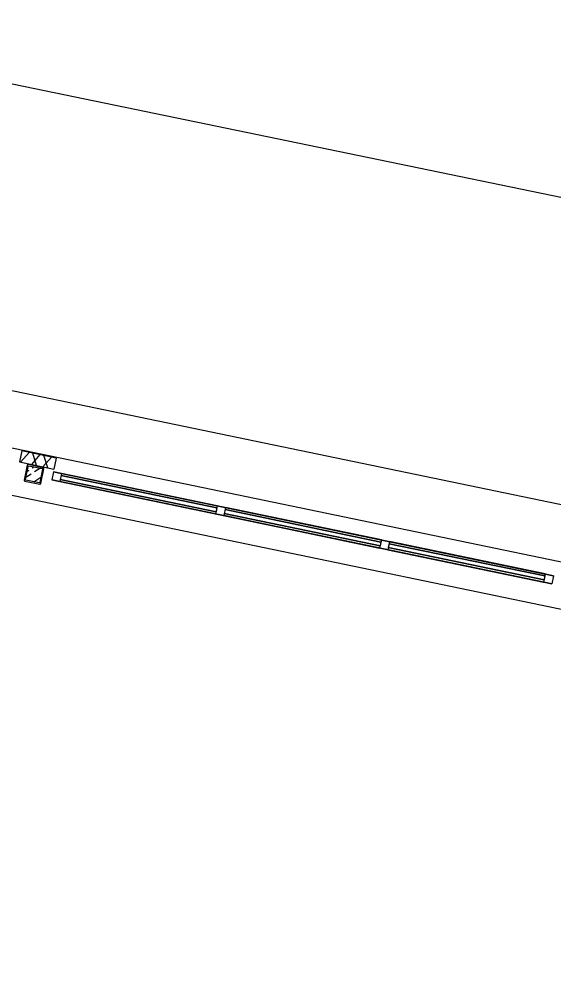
# Model space of a CAD drawing. Extents: x 81065 to 81486, y 452384 to 452681.
# Drawn here: x 81123.02 to 81126.81, y 452567.14 to 452573.94 of the extents above; entities that cross this region are included whole.
import ezdxf

# ---------------------------------------------------------------- set-up
doc = ezdxf.new("R2010")
doc.units = 0
doc.layers.add('B-BH-VH-KANTOPSLUITING-GV', color=7, linetype='Continuous')

msp = doc.modelspace()

# ---------------------------------------------------------------- linework, layer by layer
at = {"layer": 'B-BH-VH-KANTOPSLUITING-GV'}
for p, q in [((81131.0942, 452569.2132), (81080.767, 452579.6601)), ((81083.9651, 452579.4044), (81132.8401, 452569.2593)), ((81130.7961, 452568.9384), (81119.2211, 452571.3424)), ((81123.0361, 452570.8814), (81123.0201, 452570.8034)), ((81123.0271, 452570.8014), (81123.0891, 452570.8704)), ((81123.2811, 452570.8304), (81123.0361, 452570.8814)), ((81123.1071, 452570.7854), (81123.1681, 452570.8544)), ((81123.1421, 452570.7774), (81123.1141, 452570.8654)), ((81123.1421, 452570.7774), (81123.1141, 452570.8654)), ((81123.1861, 452570.7684), (81123.2471, 452570.8374)), ((81123.2221, 452570.7614), (81123.1931, 452570.8494)), ((81123.2811, 452570.8304), (81123.2651, 452570.7524)), ((81123.0201, 452570.8034), (81123.2651, 452570.7524)), ((81123.0751, 452570.7794), (81123.0531, 452570.6734)), ((81123.0621, 452570.6774), (81123.0821, 452570.7714)), ((81123.0781, 452570.7834), (81123.0751, 452570.7794)), ((81123.0831, 452570.7834), (81123.0781, 452570.7834)), ((81123.0821, 452570.7714), (81123.0841, 452570.7744)), ((81123.1881, 452570.7614), (81123.0831, 452570.7834)), ((81123.0841, 452570.7744), (81123.0871, 452570.7744)), ((81123.0871, 452570.7744), (81123.1811, 452570.7554)), ((81123.1111, 452570.7604), (81123.1221, 452570.7674)), ((81123.1271, 452570.7344), (81123.1641, 452570.7584)), ((81123.1841, 452570.7504), (81123.1641, 452570.6564)), ((81123.1711, 452570.6494), (81123.1931, 452570.7544)), ((81123.1811, 452570.7554), (81123.1831, 452570.7534)), ((81123.1831, 452570.7534), (81123.1841, 452570.7504)), ((81123.1921, 452570.7594), (81123.1881, 452570.7614)), ((81123.1931, 452570.7544), (81123.1921, 452570.7594)), ((81123.2651, 452570.7524), (81123.2651, 452570.7524)), ((81123.0661, 452570.6944), (81123.1021, 452570.7184)), ((81123.0751, 452570.7364), (81123.0861, 452570.7434)), ((81123.1221, 452570.6614), (81123.1721, 452570.6944)), ((81123.2611, 452570.7324), (81123.2491, 452570.6754)), ((81123.2611, 452570.7324), (81123.2491, 452570.6754)), ((81123.2611, 452570.7324), (81126.8101, 452569.9954)), ((81126.8101, 452569.9954), (81123.2611, 452570.7324)), ((81123.3191, 452570.7204), (81123.3071, 452570.6634)), ((81123.3191, 452570.7204), (81123.3071, 452570.6634)), ((81123.3191, 452570.7204), (81123.3071, 452570.6634)), ((81123.3191, 452570.7204), (81123.3071, 452570.6634)), ((81123.3191, 452570.7204), (81123.3071, 452570.6634)), ((81123.3191, 452570.7204), (81123.3071, 452570.6634)), ((81123.3191, 452570.7204), (81123.3071, 452570.6634)), ((81123.3191, 452570.7204), (81123.3071, 452570.6634)), ((81123.3191, 452570.7204), (81123.3071, 452570.6634)), ((81123.3191, 452570.7204), (81123.3071, 452570.6634)), ((81123.3191, 452570.7204), (81123.3071, 452570.6634)), ((81123.3191, 452570.7204), (81123.3071, 452570.6634)), ((81123.3191, 452570.7204), (81123.3071, 452570.6634)), ((81123.3191, 452570.7204), (81123.3071, 452570.6634)), ((81123.3191, 452570.7204), (81123.3071, 452570.6634)), ((81123.3191, 452570.7204), (81123.3071, 452570.6634)), ((81123.3161, 452570.7064), (81123.3101, 452570.6784)), ((81123.3161, 452570.7064), (81123.3101, 452570.6784)), ((81123.3161, 452570.7064), (81123.3101, 452570.6784)), ((81123.3161, 452570.7064), (81123.3101, 452570.6784)), ((81123.3161, 452570.7064), (81123.3101, 452570.6784)), ((81123.3161, 452570.7064), (81123.3101, 452570.6784)), ((81123.3161, 452570.7064), (81123.3101, 452570.6784)), ((81123.3161, 452570.7064), (81123.3101, 452570.6784)), ((81123.3161, 452570.7064), (81123.3101, 452570.6784)), ((81123.3161, 452570.7064), (81123.3101, 452570.6784)), ((81123.3161, 452570.7064), (81123.3101, 452570.6784)), ((81123.3161, 452570.7064), (81123.3101, 452570.6784)), ((81123.3161, 452570.7064), (81123.3101, 452570.6784)), ((81123.3161, 452570.7064), (81123.3101, 452570.6784)), ((81123.3161, 452570.7064), (81123.3101, 452570.6784)), ((81123.3161, 452570.7064), (81123.3101, 452570.6784)), ((81123.3161, 452570.7064), (81124.4211, 452570.4764)), ((81124.4211, 452570.4764), (81123.3161, 452570.7064)), ((81124.4211, 452570.4764), (81123.3161, 452570.7064)), ((81123.3161, 452570.7064), (81124.4211, 452570.4764)), ((81124.4211, 452570.4764), (81123.3161, 452570.7064)), ((81123.3161, 452570.7064), (81124.4211, 452570.4764)), ((81124.4211, 452570.4764), (81123.3161, 452570.7064)), ((81123.3161, 452570.7064), (81124.4211, 452570.4764)), ((81124.4211, 452570.4764), (81123.3161, 452570.7064)), ((81123.3161, 452570.7064), (81124.4211, 452570.4764)), ((81123.3161, 452570.7064), (81124.4211, 452570.4764)), ((81124.4211, 452570.4764), (81123.3161, 452570.7064)), ((81123.3161, 452570.7064), (81124.4211, 452570.4764)), ((81124.4211, 452570.4764), (81123.3161, 452570.7064)), ((81123.3161, 452570.7064), (81124.4211, 452570.4764)), ((81124.4211, 452570.4764), (81123.3161, 452570.7064)), ((81123.3191, 452570.7204), (81124.4241, 452570.4914)), ((81124.4241, 452570.4914), (81123.3191, 452570.7204)), ((81123.3191, 452570.7204), (81124.4241, 452570.4914)), ((81124.4241, 452570.4914), (81123.3191, 452570.7204)), ((81123.3191, 452570.7204), (81124.4241, 452570.4914)), ((81124.4241, 452570.4914), (81123.3191, 452570.7204)), ((81123.3191, 452570.7204), (81124.4241, 452570.4914)), ((81124.4241, 452570.4914), (81123.3191, 452570.7204)), ((81123.3191, 452570.7204), (81124.4241, 452570.4914)), ((81124.4241, 452570.4914), (81123.3191, 452570.7204)), ((81123.3191, 452570.7204), (81124.4241, 452570.4914)), ((81124.4241, 452570.4914), (81123.3191, 452570.7204)), ((81123.3191, 452570.7204), (81124.4241, 452570.4914)), ((81124.4241, 452570.4914), (81123.3191, 452570.7204)), ((81123.3191, 452570.7204), (81124.4241, 452570.4914)), ((81124.4241, 452570.4914), (81123.3191, 452570.7204)), ((81123.0531, 452570.6734), (81123.0541, 452570.6684)), ((81123.0541, 452570.6684), (81123.0581, 452570.6664)), ((81123.0581, 452570.6664), (81123.1641, 452570.6444)), ((81123.0631, 452570.6744), (81123.0621, 452570.6774)), ((81123.0661, 452570.6734), (81123.0631, 452570.6744)), ((81123.1601, 452570.6534), (81123.0661, 452570.6734)), ((81123.1631, 452570.6544), (81123.1601, 452570.6534)), ((81123.1641, 452570.6564), (81123.1631, 452570.6544)), ((81123.1641, 452570.6444), (81123.1681, 452570.6454)), ((81123.1681, 452570.6454), (81123.1711, 452570.6494)), ((81123.2491, 452570.6754), (81126.7981, 452569.9384)), ((81126.7981, 452569.9384), (81123.2491, 452570.6754)), ((81123.3071, 452570.6634), (81124.4121, 452570.4334)), ((81124.4121, 452570.4334), (81123.3071, 452570.6634)), ((81123.3071, 452570.6634), (81124.4121, 452570.4334)), ((81124.4121, 452570.4334), (81123.3071, 452570.6634)), ((81123.3071, 452570.6634), (81124.4121, 452570.4334)), ((81124.4121, 452570.4334), (81123.3071, 452570.6634)), ((81123.3071, 452570.6634), (81124.4121, 452570.4334)), ((81124.4121, 452570.4334), (81123.3071, 452570.6634)), ((81123.3071, 452570.6634), (81124.4121, 452570.4334)), ((81124.4121, 452570.4334), (81123.3071, 452570.6634)), ((81123.3071, 452570.6634), (81124.4121, 452570.4334)), ((81124.4121, 452570.4334), (81123.3071, 452570.6634)), ((81123.3071, 452570.6634), (81124.4121, 452570.4334)), ((81124.4121, 452570.4334), (81123.3071, 452570.6634)), ((81123.3071, 452570.6634), (81124.4121, 452570.4334)), ((81124.4121, 452570.4334), (81123.3071, 452570.6634)), ((81123.3101, 452570.6784), (81124.4161, 452570.4494)), ((81124.4161, 452570.4494), (81123.3101, 452570.6784)), ((81124.4161, 452570.4494), (81123.3101, 452570.6784)), ((81123.3101, 452570.6784), (81124.4161, 452570.4494)), ((81124.4161, 452570.4494), (81123.3101, 452570.6784)), ((81123.3101, 452570.6784), (81124.4161, 452570.4494)), ((81124.4161, 452570.4494), (81123.3101, 452570.6784)), ((81123.3101, 452570.6784), (81124.4161, 452570.4494)), ((81124.4161, 452570.4494), (81123.3101, 452570.6784)), ((81123.3101, 452570.6784), (81124.4161, 452570.4494)), ((81123.3101, 452570.6784), (81124.4161, 452570.4494)), ((81124.4161, 452570.4494), (81123.3101, 452570.6784)), ((81123.3101, 452570.6784), (81124.4161, 452570.4494)), ((81124.4161, 452570.4494), (81123.3101, 452570.6784)), ((81123.3101, 452570.6784), (81124.4161, 452570.4494)), ((81124.4161, 452570.4494), (81123.3101, 452570.6784)), ((81124.4241, 452570.4914), (81124.4121, 452570.4334)), ((81124.4241, 452570.4914), (81124.4121, 452570.4334)), ((81124.4241, 452570.4914), (81124.4121, 452570.4334)), ((81124.4241, 452570.4914), (81124.4121, 452570.4334)), ((81124.4241, 452570.4914), (81124.4121, 452570.4334)), ((81124.4241, 452570.4914), (81124.4121, 452570.4334)), ((81124.4241, 452570.4914), (81124.4121, 452570.4334)), ((81124.4241, 452570.4914), (81124.4121, 452570.4334)), ((81124.4241, 452570.4914), (81124.4121, 452570.4334)), ((81124.4241, 452570.4914), (81124.4121, 452570.4334)), ((81124.4241, 452570.4914), (81124.4121, 452570.4334)), ((81124.4241, 452570.4914), (81124.4121, 452570.4334)), ((81124.4241, 452570.4914), (81124.4121, 452570.4334)), ((81124.4241, 452570.4914), (81124.4121, 452570.4334)), ((81124.4241, 452570.4914), (81124.4121, 452570.4334)), ((81124.4241, 452570.4914), (81124.4121, 452570.4334)), ((81124.4211, 452570.4764), (81124.4161, 452570.4494)), ((81124.4211, 452570.4764), (81124.4161, 452570.4494)), ((81124.4211, 452570.4764), (81124.4161, 452570.4494)), ((81124.4211, 452570.4764), (81124.4161, 452570.4494)), ((81124.4211, 452570.4764), (81124.4161, 452570.4494)), ((81124.4211, 452570.4764), (81124.4161, 452570.4494)), ((81124.4211, 452570.4764), (81124.4161, 452570.4494)), ((81124.4211, 452570.4764), (81124.4161, 452570.4494)), ((81124.4211, 452570.4764), (81124.4161, 452570.4494)), ((81124.4211, 452570.4764), (81124.4161, 452570.4494)), ((81124.4211, 452570.4764), (81124.4161, 452570.4494)), ((81124.4211, 452570.4764), (81124.4161, 452570.4494)), ((81124.4211, 452570.4764), (81124.4161, 452570.4494)), ((81124.4211, 452570.4764), (81124.4161, 452570.4494)), ((81124.4211, 452570.4764), (81124.4161, 452570.4494)), ((81124.4211, 452570.4764), (81124.4161, 452570.4494)), ((81124.4821, 452570.4794), (81124.4701, 452570.4214)), ((81124.4821, 452570.4794), (81124.4701, 452570.4214)), ((81124.4821, 452570.4794), (81124.4701, 452570.4214)), ((81124.4821, 452570.4794), (81124.4701, 452570.4214)), ((81124.4821, 452570.4794), (81124.4701, 452570.4214)), ((81124.4821, 452570.4794), (81124.4701, 452570.4214)), ((81124.4821, 452570.4794), (81124.4701, 452570.4214)), ((81124.4821, 452570.4794), (81124.4701, 452570.4214)), ((81124.4821, 452570.4794), (81124.4701, 452570.4214)), ((81124.4821, 452570.4794), (81124.4701, 452570.4214)), ((81124.4821, 452570.4794), (81124.4701, 452570.4214)), ((81124.4821, 452570.4794), (81124.4701, 452570.4214)), ((81124.4821, 452570.4794), (81124.4701, 452570.4214)), ((81124.4821, 452570.4794), (81124.4701, 452570.4214)), ((81124.4821, 452570.4794), (81124.4701, 452570.4214)), ((81124.4821, 452570.4794), (81124.4701, 452570.4214)), ((81124.4821, 452570.4794), (81125.5881, 452570.2494)), ((81125.5881, 452570.2494), (81124.4821, 452570.4794)), ((81124.4821, 452570.4794), (81125.5881, 452570.2494)), ((81125.5881, 452570.2494), (81124.4821, 452570.4794)), ((81124.4821, 452570.4794), (81125.5881, 452570.2494)), ((81125.5881, 452570.2494), (81124.4821, 452570.4794)), ((81124.4821, 452570.4794), (81125.5881, 452570.2494)), ((81125.5881, 452570.2494), (81124.4821, 452570.4794)), ((81124.4821, 452570.4794), (81125.5881, 452570.2494)), ((81125.5881, 452570.2494), (81124.4821, 452570.4794)), ((81124.4821, 452570.4794), (81125.5881, 452570.2494)), ((81125.5881, 452570.2494), (81124.4821, 452570.4794)), ((81124.4821, 452570.4794), (81125.5881, 452570.2494)), ((81125.5881, 452570.2494), (81124.4821, 452570.4794)), ((81124.4821, 452570.4794), (81125.5881, 452570.2494)), ((81125.5881, 452570.2494), (81124.4821, 452570.4794)), ((81124.4701, 452570.4214), (81125.5761, 452570.1914)), ((81125.5761, 452570.1914), (81124.4701, 452570.4214)), ((81124.4701, 452570.4214), (81125.5761, 452570.1914)), ((81125.5761, 452570.1914), (81124.4701, 452570.4214)), ((81124.4701, 452570.4214), (81125.5761, 452570.1914)), ((81125.5761, 452570.1914), (81124.4701, 452570.4214)), ((81124.4701, 452570.4214), (81125.5761, 452570.1914)), ((81125.5761, 452570.1914), (81124.4701, 452570.4214)), ((81124.4701, 452570.4214), (81125.5761, 452570.1914)), ((81125.5761, 452570.1914), (81124.4701, 452570.4214)), ((81124.4701, 452570.4214), (81125.5761, 452570.1914)), ((81125.5761, 452570.1914), (81124.4701, 452570.4214)), ((81124.4701, 452570.4214), (81125.5761, 452570.1914)), ((81125.5761, 452570.1914), (81124.4701, 452570.4214)), ((81124.4701, 452570.4214), (81125.5761, 452570.1914)), ((81125.5761, 452570.1914), (81124.4701, 452570.4214)), ((81124.4791, 452570.4644), (81124.4731, 452570.4374)), ((81124.4791, 452570.4644), (81124.4731, 452570.4374)), ((81124.4791, 452570.4644), (81124.4731, 452570.4374)), ((81124.4791, 452570.4644), (81124.4731, 452570.4374)), ((81124.4791, 452570.4644), (81124.4731, 452570.4374)), ((81124.4791, 452570.4644), (81124.4731, 452570.4374)), ((81124.4791, 452570.4644), (81124.4731, 452570.4374)), ((81124.4791, 452570.4644), (81124.4731, 452570.4374)), ((81124.4791, 452570.4644), (81124.4731, 452570.4374)), ((81124.4791, 452570.4644), (81124.4731, 452570.4374)), ((81124.4791, 452570.4644), (81124.4731, 452570.4374)), ((81124.4791, 452570.4644), (81124.4731, 452570.4374)), ((81124.4791, 452570.4644), (81124.4731, 452570.4374)), ((81124.4791, 452570.4644), (81124.4731, 452570.4374)), ((81124.4791, 452570.4644), (81124.4731, 452570.4374)), ((81124.4791, 452570.4644), (81124.4731, 452570.4374)), ((81125.5791, 452570.2074), (81124.4731, 452570.4374)), ((81124.4731, 452570.4374), (81125.5791, 452570.2074)), ((81125.5791, 452570.2074), (81124.4731, 452570.4374)), ((81124.4731, 452570.4374), (81125.5791, 452570.2074)), ((81124.4731, 452570.4374), (81125.5791, 452570.2074)), ((81125.5791, 452570.2074), (81124.4731, 452570.4374)), ((81125.5791, 452570.2074), (81124.4731, 452570.4374)), ((81124.4731, 452570.4374), (81125.5791, 452570.2074)), ((81125.5791, 452570.2074), (81124.4731, 452570.4374)), ((81124.4731, 452570.4374), (81125.5791, 452570.2074)), ((81124.4731, 452570.4374), (81125.5791, 452570.2074)), ((81125.5791, 452570.2074), (81124.4731, 452570.4374)), ((81125.5791, 452570.2074), (81124.4731, 452570.4374)), ((81124.4731, 452570.4374), (81125.5791, 452570.2074)), ((81124.4731, 452570.4374), (81125.5791, 452570.2074)), ((81125.5791, 452570.2074), (81124.4731, 452570.4374)), ((81125.5851, 452570.2344), (81124.4791, 452570.4644)), ((81124.4791, 452570.4644), (81125.5851, 452570.2344)), ((81125.5851, 452570.2344), (81124.4791, 452570.4644)), ((81124.4791, 452570.4644), (81125.5851, 452570.2344)), ((81124.4791, 452570.4644), (81125.5851, 452570.2344)), ((81125.5851, 452570.2344), (81124.4791, 452570.4644)), ((81125.5851, 452570.2344), (81124.4791, 452570.4644)), ((81124.4791, 452570.4644), (81125.5851, 452570.2344)), ((81125.5851, 452570.2344), (81124.4791, 452570.4644)), ((81124.4791, 452570.4644), (81125.5851, 452570.2344)), ((81124.4791, 452570.4644), (81125.5851, 452570.2344)), ((81125.5851, 452570.2344), (81124.4791, 452570.4644)), ((81125.5851, 452570.2344), (81124.4791, 452570.4644)), ((81124.4791, 452570.4644), (81125.5851, 452570.2344)), ((81124.4791, 452570.4644), (81125.5851, 452570.2344)), ((81125.5851, 452570.2344), (81124.4791, 452570.4644)), ((81125.5881, 452570.2494), (81125.5761, 452570.1914)), ((81125.5881, 452570.2494), (81125.5761, 452570.1914)), ((81125.5881, 452570.2494), (81125.5761, 452570.1914)), ((81125.5881, 452570.2494), (81125.5761, 452570.1914)), ((81125.5881, 452570.2494), (81125.5761, 452570.1914)), ((81125.5881, 452570.2494), (81125.5761, 452570.1914)), ((81125.5881, 452570.2494), (81125.5761, 452570.1914)), ((81125.5881, 452570.2494), (81125.5761, 452570.1914)), ((81125.5881, 452570.2494), (81125.5761, 452570.1914)), ((81125.5881, 452570.2494), (81125.5761, 452570.1914)), ((81125.5881, 452570.2494), (81125.5761, 452570.1914)), ((81125.5881, 452570.2494), (81125.5761, 452570.1914)), ((81125.5881, 452570.2494), (81125.5761, 452570.1914)), ((81125.5881, 452570.2494), (81125.5761, 452570.1914)), ((81125.5881, 452570.2494), (81125.5761, 452570.1914)), ((81125.5881, 452570.2494), (81125.5761, 452570.1914)), ((81125.5851, 452570.2344), (81125.5791, 452570.2074)), ((81125.5851, 452570.2344), (81125.5791, 452570.2074)), ((81125.5851, 452570.2344), (81125.5791, 452570.2074)), ((81125.5851, 452570.2344), (81125.5791, 452570.2074)), ((81125.5851, 452570.2344), (81125.5791, 452570.2074)), ((81125.5851, 452570.2344), (81125.5791, 452570.2074)), ((81125.5851, 452570.2344), (81125.5791, 452570.2074)), ((81125.5851, 452570.2344), (81125.5791, 452570.2074)), ((81125.5851, 452570.2344), (81125.5791, 452570.2074)), ((81125.5851, 452570.2344), (81125.5791, 452570.2074)), ((81125.5851, 452570.2344), (81125.5791, 452570.2074)), ((81125.5851, 452570.2344), (81125.5791, 452570.2074)), ((81125.5851, 452570.2344), (81125.5791, 452570.2074)), ((81125.5851, 452570.2344), (81125.5791, 452570.2074)), ((81125.5851, 452570.2344), (81125.5791, 452570.2074)), ((81125.5851, 452570.2344), (81125.5791, 452570.2074)), ((81125.6461, 452570.2374), (81125.6341, 452570.1794)), ((81125.6461, 452570.2374), (81125.6341, 452570.1794)), ((81125.6461, 452570.2374), (81125.6341, 452570.1794)), ((81125.6461, 452570.2374), (81125.6341, 452570.1794)), ((81125.6461, 452570.2374), (81125.6341, 452570.1794)), ((81125.6461, 452570.2374), (81125.6341, 452570.1794)), ((81125.6461, 452570.2374), (81125.6341, 452570.1794)), ((81125.6461, 452570.2374), (81125.6341, 452570.1794)), ((81125.6461, 452570.2374), (81125.6341, 452570.1794)), ((81125.6461, 452570.2374), (81125.6341, 452570.1794)), ((81125.6461, 452570.2374), (81125.6341, 452570.1794)), ((81125.6461, 452570.2374), (81125.6341, 452570.1794)), ((81125.6461, 452570.2374), (81125.6341, 452570.1794)), ((81125.6461, 452570.2374), (81125.6341, 452570.1794)), ((81125.6461, 452570.2374), (81125.6341, 452570.1794)), ((81125.6461, 452570.2374), (81125.6341, 452570.1794)), ((81125.6431, 452570.2224), (81125.6371, 452570.1954)), ((81125.6431, 452570.2224), (81125.6371, 452570.1954)), ((81125.6431, 452570.2224), (81125.6371, 452570.1954)), ((81125.6431, 452570.2224), (81125.6371, 452570.1954)), ((81125.6431, 452570.2224), (81125.6371, 452570.1954)), ((81125.6431, 452570.2224), (81125.6371, 452570.1954)), ((81125.6431, 452570.2224), (81125.6371, 452570.1954)), ((81125.6431, 452570.2224), (81125.6371, 452570.1954)), ((81125.6431, 452570.2224), (81125.6371, 452570.1954)), ((81125.6431, 452570.2224), (81125.6371, 452570.1954)), ((81125.6431, 452570.2224), (81125.6371, 452570.1954)), ((81125.6431, 452570.2224), (81125.6371, 452570.1954)), ((81125.6431, 452570.2224), (81125.6371, 452570.1954)), ((81125.6431, 452570.2224), (81125.6371, 452570.1954)), ((81125.6431, 452570.2224), (81125.6371, 452570.1954)), ((81125.6431, 452570.2224), (81125.6371, 452570.1954)), ((81125.6431, 452570.2224), (81126.7481, 452569.9934)), ((81126.7481, 452569.9934), (81125.6431, 452570.2224)), ((81126.7481, 452569.9934), (81125.6431, 452570.2224)), ((81125.6431, 452570.2224), (81126.7481, 452569.9934)), ((81126.7481, 452569.9934), (81125.6431, 452570.2224)), ((81125.6431, 452570.2224), (81126.7481, 452569.9934)), ((81126.7481, 452569.9934), (81125.6431, 452570.2224)), ((81125.6431, 452570.2224), (81126.7481, 452569.9934)), ((81126.7481, 452569.9934), (81125.6431, 452570.2224)), ((81125.6431, 452570.2224), (81126.7481, 452569.9934)), ((81125.6431, 452570.2224), (81126.7481, 452569.9934)), ((81126.7481, 452569.9934), (81125.6431, 452570.2224)), ((81125.6431, 452570.2224), (81126.7481, 452569.9934)), ((81126.7481, 452569.9934), (81125.6431, 452570.2224)), ((81125.6431, 452570.2224), (81126.7481, 452569.9934)), ((81126.7481, 452569.9934), (81125.6431, 452570.2224)), ((81125.6461, 452570.2374), (81126.7511, 452570.0084)), ((81126.7511, 452570.0084), (81125.6461, 452570.2374)), ((81125.6461, 452570.2374), (81126.7511, 452570.0084)), ((81126.7511, 452570.0084), (81125.6461, 452570.2374)), ((81125.6461, 452570.2374), (81126.7511, 452570.0084)), ((81126.7511, 452570.0084), (81125.6461, 452570.2374)), ((81125.6461, 452570.2374), (81126.7511, 452570.0084)), ((81126.7511, 452570.0084), (81125.6461, 452570.2374)), ((81125.6461, 452570.2374), (81126.7511, 452570.0084)), ((81126.7511, 452570.0084), (81125.6461, 452570.2374)), ((81125.6461, 452570.2374), (81126.7511, 452570.0084)), ((81126.7511, 452570.0084), (81125.6461, 452570.2374)), ((81125.6461, 452570.2374), (81126.7511, 452570.0084)), ((81126.7511, 452570.0084), (81125.6461, 452570.2374)), ((81125.6461, 452570.2374), (81126.7511, 452570.0084)), ((81126.7511, 452570.0084), (81125.6461, 452570.2374)), ((81125.6341, 452570.1794), (81126.7391, 452569.9504)), ((81126.7391, 452569.9504), (81125.6341, 452570.1794)), ((81125.6341, 452570.1794), (81126.7391, 452569.9504)), ((81126.7391, 452569.9504), (81125.6341, 452570.1794)), ((81125.6341, 452570.1794), (81126.7391, 452569.9504)), ((81126.7391, 452569.9504), (81125.6341, 452570.1794)), ((81125.6341, 452570.1794), (81126.7391, 452569.9504)), ((81126.7391, 452569.9504), (81125.6341, 452570.1794)), ((81125.6341, 452570.1794), (81126.7391, 452569.9504)), ((81126.7391, 452569.9504), (81125.6341, 452570.1794)), ((81125.6341, 452570.1794), (81126.7391, 452569.9504)), ((81126.7391, 452569.9504), (81125.6341, 452570.1794)), ((81125.6341, 452570.1794), (81126.7391, 452569.9504)), ((81126.7391, 452569.9504), (81125.6341, 452570.1794)), ((81125.6341, 452570.1794), (81126.7391, 452569.9504)), ((81126.7391, 452569.9504), (81125.6341, 452570.1794)), ((81125.6371, 452570.1954), (81126.7431, 452569.9654)), ((81126.7431, 452569.9654), (81125.6371, 452570.1954)), ((81126.7431, 452569.9654), (81125.6371, 452570.1954)), ((81125.6371, 452570.1954), (81126.7431, 452569.9654)), ((81126.7431, 452569.9654), (81125.6371, 452570.1954)), ((81125.6371, 452570.1954), (81126.7431, 452569.9654)), ((81126.7431, 452569.9654), (81125.6371, 452570.1954)), ((81125.6371, 452570.1954), (81126.7431, 452569.9654)), ((81126.7431, 452569.9654), (81125.6371, 452570.1954)), ((81125.6371, 452570.1954), (81126.7431, 452569.9654)), ((81125.6371, 452570.1954), (81126.7431, 452569.9654)), ((81126.7431, 452569.9654), (81125.6371, 452570.1954)), ((81125.6371, 452570.1954), (81126.7431, 452569.9654)), ((81126.7431, 452569.9654), (81125.6371, 452570.1954)), ((81125.6371, 452570.1954), (81126.7431, 452569.9654)), ((81126.7431, 452569.9654), (81125.6371, 452570.1954)), ((81126.7511, 452570.0084), (81126.7391, 452569.9504)), ((81126.7511, 452570.0084), (81126.7391, 452569.9504)), ((81126.7511, 452570.0084), (81126.7391, 452569.9504)), ((81126.7511, 452570.0084), (81126.7391, 452569.9504)), ((81126.7511, 452570.0084), (81126.7391, 452569.9504)), ((81126.7511, 452570.0084), (81126.7391, 452569.9504)), ((81126.7511, 452570.0084), (81126.7391, 452569.9504)), ((81126.7511, 452570.0084), (81126.7391, 452569.9504)), ((81126.7511, 452570.0084), (81126.7391, 452569.9504)), ((81126.7511, 452570.0084), (81126.7391, 452569.9504)), ((81126.7511, 452570.0084), (81126.7391, 452569.9504)), ((81126.7511, 452570.0084), (81126.7391, 452569.9504)), ((81126.7511, 452570.0084), (81126.7391, 452569.9504)), ((81126.7511, 452570.0084), (81126.7391, 452569.9504)), ((81126.7511, 452570.0084), (81126.7391, 452569.9504)), ((81126.7511, 452570.0084), (81126.7391, 452569.9504)), ((81126.7481, 452569.9934), (81126.7431, 452569.9654)), ((81126.7481, 452569.9934), (81126.7431, 452569.9654)), ((81126.7481, 452569.9934), (81126.7431, 452569.9654)), ((81126.7481, 452569.9934), (81126.7431, 452569.9654)), ((81126.7481, 452569.9934), (81126.7431, 452569.9654)), ((81126.7481, 452569.9934), (81126.7431, 452569.9654)), ((81126.7481, 452569.9934), (81126.7431, 452569.9654)), ((81126.7481, 452569.9934), (81126.7431, 452569.9654)), ((81126.7481, 452569.9934), (81126.7431, 452569.9654)), ((81126.7481, 452569.9934), (81126.7431, 452569.9654)), ((81126.7481, 452569.9934), (81126.7431, 452569.9654)), ((81126.7481, 452569.9934), (81126.7431, 452569.9654)), ((81126.7481, 452569.9934), (81126.7431, 452569.9654)), ((81126.7481, 452569.9934), (81126.7431, 452569.9654)), ((81126.7481, 452569.9934), (81126.7431, 452569.9654)), ((81126.7481, 452569.9934), (81126.7431, 452569.9654)), ((81126.8101, 452569.9954), (81126.7981, 452569.9384)), ((81126.8101, 452569.9954), (81126.7981, 452569.9384))]:
    msp.add_line(p, q, dxfattribs=at)
msp.add_lwpolyline([(81153.6701, 452567.1415), (81104.0272, 452577.3981)], dxfattribs=at)

doc.saveas('drawing.dxf')
